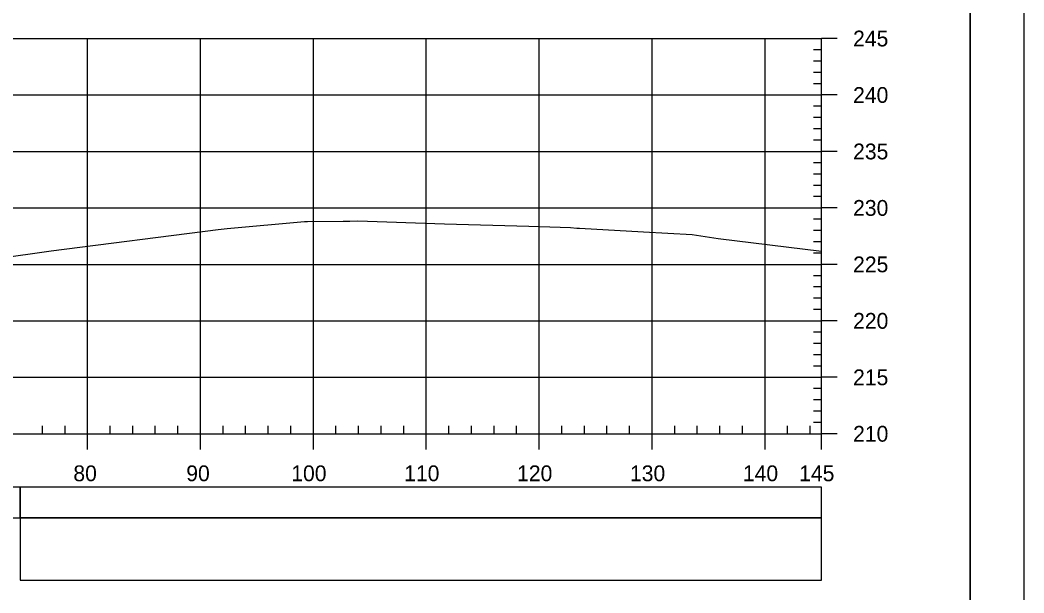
# Model space of a CAD drawing. Extents: x 1386544 to 1388153, y 379785 to 390999.
# Drawn here: x 1387440.5 to 1387529.4, y 381132.6 to 381183.3 of the extents above; entities that cross this region are included whole.
import ezdxf

# ---------------------------------------------------------------- set-up
doc = ezdxf.new("R2010")
doc.units = 0
for name, color, linetype in [('R_Axis', 7, 'Continuous'), ('R_Axis Annot', 7, 'Continuous'), ('R_Border', 7, 'Continuous'), ('R_Exist Surface', 7, 'Continuous'), ('R_Grid', 7, 'Continuous'), ('R_No Plot', 7, 'Continuous'), ('R_Striping', 7, 'Continuous')]:
    doc.layers.add(name, color=color, linetype=linetype)

msp = doc.modelspace()

# ---------------------------------------------------------------- linework, layer by layer
at = {"layer": 'R_Axis'}
for p, q in [((1387511.515, 381146.679), (1387511.515, 381181.679)), ((1387512.915, 381181.679), (1387511.515, 381181.679)), ((1387511.515, 381180.679), (1387510.815, 381180.679)), ((1387511.515, 381179.679), (1387510.815, 381179.679)), ((1387511.515, 381178.679), (1387510.815, 381178.679)), ((1387511.515, 381177.679), (1387510.815, 381177.679)), ((1387512.915, 381176.679), (1387511.515, 381176.679)), ((1387511.515, 381175.679), (1387510.815, 381175.679)), ((1387511.515, 381174.679), (1387510.815, 381174.679)), ((1387511.515, 381173.679), (1387510.815, 381173.679)), ((1387511.515, 381172.679), (1387510.815, 381172.679)), ((1387512.915, 381171.679), (1387511.515, 381171.679)), ((1387511.515, 381170.679), (1387510.815, 381170.679)), ((1387511.515, 381169.679), (1387510.815, 381169.679)), ((1387511.515, 381168.679), (1387510.815, 381168.679)), ((1387511.515, 381167.679), (1387510.815, 381167.679)), ((1387512.915, 381166.679), (1387511.515, 381166.679)), ((1387511.515, 381165.679), (1387510.815, 381165.679)), ((1387511.515, 381164.679), (1387510.815, 381164.679)), ((1387511.515, 381163.679), (1387510.815, 381163.679)), ((1387511.515, 381162.679), (1387510.815, 381162.679)), ((1387512.915, 381161.679), (1387511.515, 381161.679)), ((1387511.515, 381160.679), (1387510.815, 381160.679)), ((1387511.515, 381159.679), (1387510.815, 381159.679)), ((1387511.515, 381158.679), (1387510.815, 381158.679)), ((1387511.515, 381157.679), (1387510.815, 381157.679)), ((1387512.915, 381156.679), (1387511.515, 381156.679)), ((1387511.515, 381155.679), (1387510.815, 381155.679)), ((1387511.515, 381154.679), (1387510.815, 381154.679)), ((1387511.515, 381153.679), (1387510.815, 381153.679)), ((1387511.515, 381152.679), (1387510.815, 381152.679)), ((1387512.915, 381151.679), (1387511.515, 381151.679)), ((1387511.515, 381150.679), (1387510.815, 381150.679)), ((1387511.515, 381149.679), (1387510.815, 381149.679)), ((1387511.515, 381148.679), (1387510.815, 381148.679)), ((1387442.515, 381146.679), (1387442.515, 381147.379)), ((1387444.515, 381146.679), (1387444.515, 381147.379)), ((1387448.515, 381146.679), (1387448.515, 381147.379)), ((1387450.515, 381146.679), (1387450.515, 381147.379)), ((1387452.515, 381146.679), (1387452.515, 381147.379)), ((1387454.515, 381146.679), (1387454.515, 381147.379)), ((1387458.515, 381146.679), (1387458.515, 381147.379)), ((1387460.515, 381146.679), (1387460.515, 381147.379)), ((1387462.515, 381146.679), (1387462.515, 381147.379)), ((1387464.515, 381146.679), (1387464.515, 381147.379)), ((1387468.515, 381146.679), (1387468.515, 381147.379)), ((1387470.515, 381146.679), (1387470.515, 381147.379)), ((1387472.515, 381146.679), (1387472.515, 381147.379)), ((1387474.515, 381146.679), (1387474.515, 381147.379)), ((1387478.515, 381146.679), (1387478.515, 381147.379)), ((1387480.515, 381146.679), (1387480.515, 381147.379)), ((1387482.515, 381146.679), (1387482.515, 381147.379)), ((1387484.515, 381146.679), (1387484.515, 381147.379)), ((1387488.515, 381146.679), (1387488.515, 381147.379)), ((1387490.515, 381146.679), (1387490.515, 381147.379)), ((1387492.515, 381146.679), (1387492.515, 381147.379)), ((1387494.515, 381146.679), (1387494.515, 381147.379)), ((1387498.515, 381146.679), (1387498.515, 381147.379)), ((1387500.515, 381146.679), (1387500.515, 381147.379)), ((1387502.515, 381146.679), (1387502.515, 381147.379)), ((1387504.515, 381146.679), (1387504.515, 381147.379)), ((1387508.515, 381146.679), (1387508.515, 381147.379)), ((1387510.515, 381146.679), (1387510.515, 381147.379)), ((1387511.515, 381147.679), (1387510.815, 381147.679)), ((1387221.515, 381146.679), (1387511.515, 381146.679)), ((1387446.515, 381145.279), (1387446.515, 381146.679)), ((1387456.515, 381145.279), (1387456.515, 381146.679)), ((1387466.515, 381145.279), (1387466.515, 381146.679)), ((1387476.515, 381145.279), (1387476.515, 381146.679)), ((1387486.515, 381145.279), (1387486.515, 381146.679)), ((1387496.515, 381145.279), (1387496.515, 381146.679)), ((1387506.515, 381145.279), (1387506.515, 381146.679)), ((1387511.515, 381145.279), (1387511.515, 381146.679)), ((1387512.915, 381146.679), (1387511.515, 381146.679))]:
    msp.add_line(p, q, dxfattribs=at)
at = {"layer": 'R_Axis Annot'}
for points in [[(1387440.535, 381139.235), (1387511.515, 381139.235), (1387511.515, 381141.943), (1387440.535, 381141.943)], [(1387440.535, 381133.707), (1387511.515, 381133.707), (1387511.515, 381139.235), (1387440.535, 381139.235)]]:
    msp.add_lwpolyline(points, close=True, dxfattribs=at)
at = {"layer": 'R_Border'}
msp.add_line((1387524.695, 381014.512), (1387524.695, 381219.972), dxfattribs=at)
at = {"layer": 'R_Exist Surface'}
msp.add_lwpolyline([(1387438.47, 381162.203), (1387443.284, 381162.872), (1387458.08, 381164.778), (1387458.88, 381164.849), (1387465.723, 381165.463), (1387465.987, 381165.467), (1387469.151, 381165.511), (1387469.729, 381165.512), (1387470.44, 381165.536), (1387478.136, 381165.281), (1387485.586, 381165.061), (1387487.464, 381165.006), (1387489.275, 381164.953), (1387489.857, 381164.897), (1387490.089, 381164.882), (1387495.74, 381164.571), (1387500.075, 381164.318), (1387502.373, 381163.978), (1387511.515, 381162.848)], dxfattribs=at)
at = {"layer": 'R_Grid'}
for p, q in [((1387221.515, 381181.679), (1387511.515, 381181.679)), ((1387446.515, 381146.679), (1387446.515, 381181.679)), ((1387456.515, 381146.679), (1387456.515, 381181.679)), ((1387466.515, 381146.679), (1387466.515, 381181.679)), ((1387476.515, 381146.679), (1387476.515, 381181.679)), ((1387486.515, 381146.679), (1387486.515, 381181.679)), ((1387496.515, 381146.679), (1387496.515, 381181.679)), ((1387506.515, 381146.679), (1387506.515, 381181.679)), ((1387511.515, 381146.679), (1387511.515, 381181.679)), ((1387221.515, 381176.679), (1387511.515, 381176.679)), ((1387221.515, 381171.679), (1387511.515, 381171.679)), ((1387221.515, 381166.679), (1387511.515, 381166.679)), ((1387221.515, 381161.679), (1387511.515, 381161.679)), ((1387221.515, 381156.679), (1387511.515, 381156.679)), ((1387221.515, 381151.679), (1387511.515, 381151.679)), ((1387221.515, 381146.679), (1387511.515, 381146.679))]:
    msp.add_line(p, q, dxfattribs=at)
at = {"layer": 'R_No Plot'}
for points in [[(1387196.107, 381223.867), (1387529.447, 381223.867), (1387529.447, 381010.529), (1387196.107, 381010.529)], [(1387442.435, 381219.972), (1387462.055, 381219.972), (1387462.055, 381210.092), (1387478.167, 381210.092), (1387501.367, 381210.092), (1387501.367, 381185.76), (1387524.695, 381185.76), (1387524.695, 381014.512), (1387208.515, 381014.512), (1387208.515, 381219.972)]]:
    msp.add_lwpolyline(points, close=True, dxfattribs=at)
at = {"layer": 'R_Striping'}
msp.add_lwpolyline([(1387409.196, 381139.237), (1387440.535, 381139.237), (1387440.535, 381141.943), (1387409.196, 381141.943)], close=True, dxfattribs=at)

# ---------------------------------------------------------------- texts
at = {"layer": 'R_Axis Annot'}
for s, p in [('245', (1387514.315, 381180.979)), ('240', (1387514.315, 381175.979)), ('235', (1387514.315, 381170.979)), ('230', (1387514.315, 381165.979)), ('225', (1387514.315, 381160.979)), ('220', (1387514.315, 381155.979)), ('215', (1387514.315, 381150.979)), ('210', (1387514.315, 381145.979)), ('80', (1387445.254, 381142.479)), ('90', (1387455.254, 381142.479)), ('100', (1387464.554, 381142.479)), ('110', (1387474.554, 381142.479)), ('120', (1387484.554, 381142.479)), ('130', (1387494.554, 381142.479)), ('140', (1387504.554, 381142.479)), ('145', (1387509.541, 381142.479))]:
    msp.add_text(s, height=1.4, dxfattribs=at).set_placement(p)

doc.saveas('drawing.dxf')
